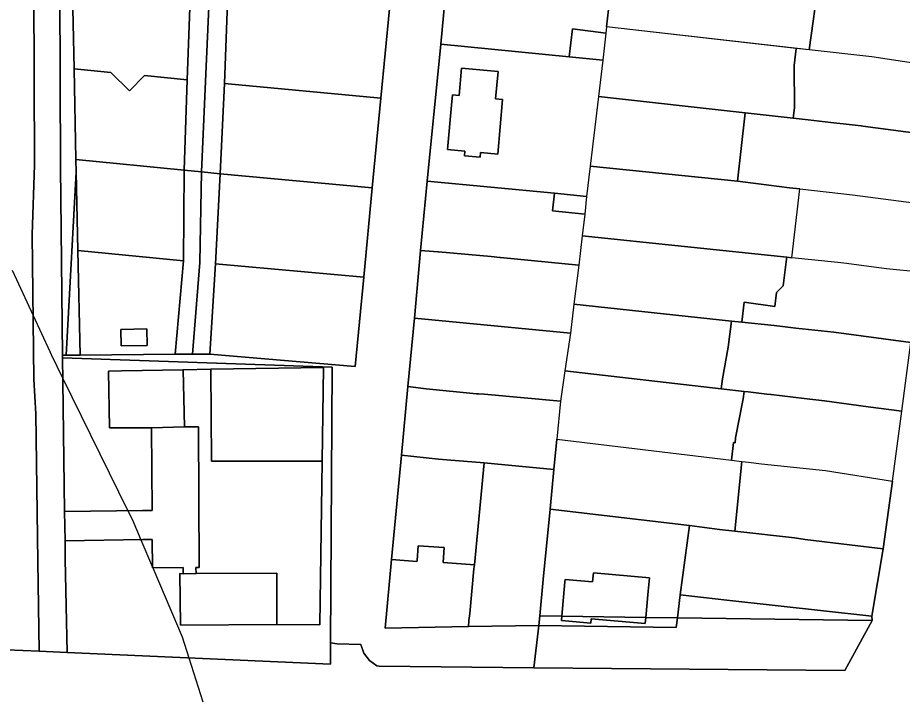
# Model space of a CAD drawing. Extents: x -521939 to -516426, y -1197857 to -1189551.
# Drawn here: x -519770.7 to -519577.7, y -1191463.5 to -1191315 of the extents above; entities that cross this region are included whole.
import ezdxf

# ---------------------------------------------------------------- set-up
doc = ezdxf.new("R2010")
doc.units = 0
for name, color, linetype in [('95560013', 7, 'Continuous'), ('95590013', 7, 'Continuous'), ('95640013', 7, 'Continuous'), ('95660013', 7, 'Continuous')]:
    doc.layers.add(name, color=color, linetype=linetype)

msp = doc.modelspace()

# ---------------------------------------------------------------- linework, layer by layer
at = {"layer": '95560013'}
msp.add_lwpolyline([(-519697.1, -1191391.12), (-519728.83, -1191388.41), (-519727.58, -1191368.76), (-519695.23, -1191371.61)], close=True, dxfattribs=at)
at = {"layer": '95590013'}
for points in [[(-519642.29, -1191317.02), (-519641.42, -1191309.38), (-519640.61, -1191301.82), (-519595.95, -1191306.9), (-519598.08, -1191322.06)], [(-519730.62, -1191348.67), (-519734.45, -1191348.3), (-519733.73, -1191328.61), (-519733.01, -1191308.9), (-519728.91, -1191309.3), (-519729.77, -1191329)], [(-519726.56, -1191349.07), (-519730.62, -1191348.67), (-519729.77, -1191329), (-519728.91, -1191309.3), (-519724.86, -1191309.7), (-519725.65, -1191329.4)], [(-519653.64, -1191353.35), (-519681.41, -1191350.72), (-519678.45, -1191320.85), (-519650.4, -1191323.58), (-519643.09, -1191324.28), (-519644.03, -1191332.22), (-519645.82, -1191347.42), (-519646.6, -1191354.07)], [(-519734.45, -1191348.3), (-519758.03, -1191345.99), (-519758.44, -1191326.19), (-519750.39, -1191326.98), (-519746.34, -1191330.99), (-519743.1, -1191327.69), (-519733.73, -1191328.61)], [(-519674.43, -1191332.02), (-519675.89, -1191331.86), (-519676.09, -1191334.1), (-519676.93, -1191343.82), (-519673.18, -1191344.16), (-519673.27, -1191345.15), (-519669.86, -1191345.46), (-519669.76, -1191344.46), (-519665.99, -1191344.83), (-519664.98, -1191332.86), (-519666.48, -1191332.73), (-519665.94, -1191326.8), (-519673.9, -1191326.03)], [(-519731.01, -1191368.42), (-519732.63, -1191388.44), (-519736.35, -1191388.47), (-519734.57, -1191368.08), (-519734.45, -1191348.3), (-519730.62, -1191348.67)], [(-519727.58, -1191368.76), (-519728.83, -1191388.41), (-519732.63, -1191388.44), (-519731.01, -1191368.42), (-519730.62, -1191348.67), (-519726.56, -1191349.07)], [(-519734.57, -1191368.08), (-519736.35, -1191388.47), (-519757.13, -1191388.64), (-519757.61, -1191365.82)], [(-519748.25, -1191383.05), (-519748.13, -1191386.63), (-519742.51, -1191386.51), (-519742.59, -1191382.92)], [(-519714.19, -1191447.43), (-519714.21, -1191436.17), (-519731.82, -1191436.25), (-519731.86, -1191434.94), (-519731.11, -1191434.94), (-519731.29, -1191404.25), (-519734.33, -1191404.3), (-519734.6, -1191391.84), (-519728.58, -1191391.74), (-519728.47, -1191411.74), (-519704.32, -1191411.74), (-519704.85, -1191447.45)], [(-519704.02, -1191391.33), (-519704.32, -1191411.74), (-519728.47, -1191411.74), (-519728.58, -1191391.74)], [(-519614.3, -1191427.01), (-519617.58, -1191426.69), (-519624.19, -1191425.8), (-519654.58, -1191422.22), (-519653.75, -1191413.6), (-519653.12, -1191406.99), (-519614.99, -1191411.57), (-519612.76, -1191411.84)], [(-519683.62, -1191433.66), (-519689.15, -1191433.2), (-519686.98, -1191410.48), (-519678.93, -1191411.34), (-519668.96, -1191412.15), (-519671.1, -1191434.39), (-519677.9, -1191433.88), (-519677.68, -1191430.63), (-519683.33, -1191430.23), (-519683.6, -1191433.46)], [(-519626.16, -1191440.94), (-519626.81, -1191445.94), (-519633.72, -1191445.85), (-519633.19, -1191440.15), (-519632.92, -1191437.24), (-519645.13, -1191436.11), (-519645.31, -1191438.12), (-519651.28, -1191437.57), (-519651.33, -1191438.1), (-519652.02, -1191445.6), (-519656.84, -1191445.54), (-519656.07, -1191437.56), (-519654.58, -1191422.22), (-519624.19, -1191425.8)], [(-519584.29, -1191446.5), (-519626.81, -1191445.94), (-519626.16, -1191440.94), (-519616.02, -1191442.09), (-519584.36, -1191445.56)]]:
    msp.add_lwpolyline(points, close=True, dxfattribs=at)
for points in [[(-519642.29, -1191317.02), (-519642.44, -1191318.39)], [(-519600.85, -1191321.74), (-519642.29, -1191317.02)], [(-519642.44, -1191318.39), (-519643.09, -1191324.28)], [(-519601.53, -1191336.98), (-519601.25, -1191334.73), (-519601.29, -1191325.47), (-519600.85, -1191321.74)], [(-519643.09, -1191324.28), (-519644.03, -1191332.22)], [(-519644.03, -1191332.22), (-519645.82, -1191347.42)], [(-519644.03, -1191332.22), (-519612, -1191335.83)], [(-519612, -1191335.83), (-519644.03, -1191332.22)], [(-519613.7, -1191350.73), (-519612, -1191335.83)], [(-519612, -1191335.83), (-519601.53, -1191336.98)], [(-519645.82, -1191347.42), (-519646.6, -1191354.07)], [(-519645.82, -1191347.42), (-519613.7, -1191350.73)], [(-519613.7, -1191350.73), (-519645.82, -1191347.42)], [(-519602.32, -1191352.17), (-519609.09, -1191351.31), (-519613.7, -1191350.73)], [(-519600.09, -1191352.41), (-519602.32, -1191352.17)], [(-519646.6, -1191354.07), (-519647.03, -1191357.89)], [(-519601.83, -1191367.41), (-519600.09, -1191352.41)], [(-519647.03, -1191357.89), (-519647.58, -1191362.62)], [(-519647.58, -1191362.62), (-519648.32, -1191369)], [(-519647.58, -1191362.62), (-519602.92, -1191367.3)], [(-519602.92, -1191367.3), (-519647.58, -1191362.62)], [(-519612.75, -1191381.45), (-519612.22, -1191377.13), (-519605.52, -1191378.04), (-519605.14, -1191375.01), (-519603.7, -1191373.52), (-519602.96, -1191367.71), (-519602.92, -1191367.3)], [(-519602.92, -1191367.3), (-519601.83, -1191367.41)], [(-519648.32, -1191369), (-519649.37, -1191377.51)], [(-519649.37, -1191377.51), (-519650.13, -1191383.85)], [(-519649.37, -1191377.51), (-519614.99, -1191381.21)], [(-519614.99, -1191381.21), (-519649.37, -1191377.51)], [(-519615.7, -1191386.89), (-519614.99, -1191381.21)], [(-519614.99, -1191381.21), (-519612.75, -1191381.45)], [(-519650.13, -1191383.85), (-519651.35, -1191392.1)], [(-519617.26, -1191396), (-519616.99, -1191393.8), (-519615.7, -1191386.89)], [(-519651.35, -1191392.1), (-519652.33, -1191398.71)], [(-519651.35, -1191392.1), (-519617.26, -1191396)], [(-519617.26, -1191396), (-519651.35, -1191392.1)], [(-519612.24, -1191396.57), (-519617.26, -1191396)], [(-519614.2, -1191407.74), (-519614.09, -1191406.66), (-519612.47, -1191398.19), (-519612.24, -1191396.57)], [(-519652.33, -1191398.71), (-519653.12, -1191406.99)], [(-519653.12, -1191406.99), (-519614.99, -1191411.57)], [(-519614.99, -1191411.57), (-519614.56, -1191407.71)], [(-519614.56, -1191407.71), (-519614.2, -1191407.74)]]:
    msp.add_lwpolyline(points, dxfattribs=at)
at = {"layer": '95640013'}
for points in [[(-519772.04, -1191114.81), (-519770.41, -1191162.02), (-519768.68, -1191209.68), (-519767.86, -1191233.16), (-519767.44, -1191253.13), (-519767.34, -1191286.73), (-519767.23, -1191308.92), (-519767.04, -1191347.24), (-519767.55, -1191362.34), (-519767.19, -1191393.89), (-519766.8, -1191401.46), (-519766.37, -1191433.64), (-519766.04, -1191453.24), (-519773.21, -1191452.93)], [(-519759.79, -1191165), (-519758.24, -1191204.87), (-519757.46, -1191224.85), (-519757.02, -1191236.26), (-519756.69, -1191244.83), (-519742.91, -1191244.24), (-519744.72, -1191257.28), (-519759.7, -1191256.5), (-519760.31, -1191264.48), (-519759.53, -1191286.62), (-519758.86, -1191306.37), (-519758.44, -1191326.19), (-519758.03, -1191345.99), (-519757.97, -1191348.75), (-519760.13, -1191388.66), (-519760.98, -1191388.62), (-519761.39, -1191347.72), (-519761.58, -1191309.13), (-519761.74, -1191286.91), (-519761.58, -1191261.09), (-519761.58, -1191250.23), (-519763.71, -1191191.99)], [(-519677.01, -1191305.92), (-519678.45, -1191320.85), (-519681.41, -1191350.72), (-519682.82, -1191365.8), (-519684.19, -1191380.58), (-519685.63, -1191395.51), (-519686.98, -1191410.48), (-519689.15, -1191433.2), (-519690.58, -1191448.2), (-519672.39, -1191447.84), (-519657.04, -1191447.59), (-519658.11, -1191456.82), (-519691.87, -1191456.5), (-519692.36, -1191456.41), (-519693.98, -1191455.24), (-519695.18, -1191453.67), (-519695.85, -1191451.75), (-519701.04, -1191451.61), (-519702.49, -1191451.41), (-519702.09, -1191391.24), (-519760.97, -1191389.25), (-519760.98, -1191388.62), (-519760.13, -1191388.66), (-519757.13, -1191388.64), (-519736.35, -1191388.47), (-519732.63, -1191388.44), (-519728.83, -1191388.41), (-519697.1, -1191391.12), (-519695.23, -1191371.61), (-519693.37, -1191352.18), (-519691.5, -1191332.59), (-519689.63, -1191313.08)], [(-519761.58, -1191309.13), (-519761.39, -1191347.72), (-519760.98, -1191388.62), (-519760.97, -1191389.25), (-519760.92, -1191394.34), (-519760.5, -1191422.78), (-519760.41, -1191429.18), (-519760.35, -1191433.14), (-519759.95, -1191453.51), (-519766.04, -1191453.24), (-519766.37, -1191433.64), (-519766.8, -1191401.46), (-519767.19, -1191393.89), (-519767.55, -1191362.34), (-519767.04, -1191347.24), (-519767.23, -1191308.92)], [(-519600.85, -1191321.74), (-519601.29, -1191325.47)], [(-519598.08, -1191322.06), (-519600.85, -1191321.74)], [(-519584.37, -1191323.62), (-519598.08, -1191322.06)], [(-519567.65, -1191326.14), (-519584.37, -1191323.62)], [(-519601.29, -1191325.47), (-519601.25, -1191334.73), (-519601.53, -1191336.98)], [(-519612, -1191335.83), (-519613.7, -1191350.73)], [(-519601.53, -1191336.98), (-519612, -1191335.83)], [(-519601.53, -1191336.98), (-519600.2, -1191337.13), (-519598.23, -1191337.35), (-519597.04, -1191337.48), (-519593.3, -1191337.91), (-519589.35, -1191338.35), (-519586.73, -1191338.64), (-519586.37, -1191338.68), (-519576.98, -1191339.95), (-519569.89, -1191340.84)], [(-519600.2, -1191337.13), (-519601.53, -1191336.98)], [(-519597.04, -1191337.48), (-519598.23, -1191337.35), (-519600.2, -1191337.13)], [(-519589.35, -1191338.35), (-519593.3, -1191337.91), (-519597.04, -1191337.48)], [(-519569.89, -1191340.84), (-519576.98, -1191339.95), (-519586.37, -1191338.68), (-519586.73, -1191338.64), (-519589.35, -1191338.35)], [(-519613.7, -1191350.73), (-519609.09, -1191351.31), (-519602.32, -1191352.17)], [(-519602.32, -1191352.17), (-519600.09, -1191352.41)], [(-519600.09, -1191352.41), (-519588.61, -1191353.66)], [(-519588.61, -1191353.66), (-519571.87, -1191355.85)], [(-519602.92, -1191367.3), (-519602.96, -1191367.71), (-519603.7, -1191373.52), (-519605.14, -1191375.01), (-519605.52, -1191378.04), (-519612.22, -1191377.13), (-519612.75, -1191381.45)], [(-519601.83, -1191367.41), (-519602.92, -1191367.3)], [(-519591.77, -1191368.47), (-519601.83, -1191367.41)], [(-519590.49, -1191368.6), (-519591.77, -1191368.47)], [(-519581.16, -1191369.85), (-519590.49, -1191368.6)], [(-519573.82, -1191370.58), (-519581.16, -1191369.85)], [(-519614.99, -1191381.21), (-519615.7, -1191386.89), (-519616.99, -1191393.8), (-519617.26, -1191396)], [(-519612.75, -1191381.45), (-519614.99, -1191381.21)], [(-519612.75, -1191381.45), (-519605.68, -1191382.22)], [(-519603.89, -1191382.41), (-519605.68, -1191382.22), (-519612.75, -1191381.45)], [(-519605.68, -1191382.22), (-519603.89, -1191382.41), (-519600.96, -1191382.73), (-519592.65, -1191383.62), (-519575.84, -1191385.91)], [(-519575.84, -1191385.91), (-519592.65, -1191383.62), (-519600.96, -1191382.73), (-519603.89, -1191382.41)], [(-519773.21, -1191452.93), (-519766.04, -1191453.24), (-519759.95, -1191453.51), (-519702.52, -1191456.03), (-519702.49, -1191451.41), (-519701.04, -1191451.61), (-519695.85, -1191451.75), (-519695.18, -1191453.67), (-519693.98, -1191455.24), (-519692.36, -1191456.41), (-519691.87, -1191456.5), (-519658.11, -1191456.82), (-519590.26, -1191457.46), (-519584.29, -1191446.5), (-519584.36, -1191445.56), (-519581.9, -1191430.86), (-519579.89, -1191416.11), (-519577.81, -1191400.9), (-519575.84, -1191385.91)], [(-519577.81, -1191400.9), (-519575.84, -1191385.91)], [(-519617.26, -1191396), (-519612.24, -1191396.57)], [(-519612.24, -1191396.57), (-519612.47, -1191398.19), (-519614.09, -1191406.66), (-519614.2, -1191407.74), (-519614.56, -1191407.71), (-519614.99, -1191411.57)], [(-519612.24, -1191396.57), (-519611.34, -1191396.67), (-519607.31, -1191397.14)], [(-519607.31, -1191397.14), (-519611.34, -1191396.67), (-519612.24, -1191396.57)], [(-519607.31, -1191397.14), (-519606.44, -1191397.24), (-519606.32, -1191397.25)], [(-519606.44, -1191397.24), (-519607.31, -1191397.14)], [(-519606.32, -1191397.25), (-519606.44, -1191397.24)], [(-519606.32, -1191397.25), (-519599.12, -1191398.08)], [(-519599.12, -1191398.08), (-519606.32, -1191397.25)], [(-519599.12, -1191398.08), (-519594.67, -1191398.59), (-519585.2, -1191399.89), (-519577.81, -1191400.9)], [(-519577.81, -1191400.9), (-519585.2, -1191399.89), (-519594.67, -1191398.59), (-519599.12, -1191398.08)], [(-519579.89, -1191416.11), (-519577.81, -1191400.9)], [(-519614.99, -1191411.57), (-519612.76, -1191411.84)], [(-519612.76, -1191411.84), (-519611.32, -1191412.01)], [(-519611.32, -1191412.01), (-519608.44, -1191412.36)], [(-519608.44, -1191412.36), (-519594.5, -1191413.84)], [(-519594.5, -1191413.84), (-519579.89, -1191416.11)]]:
    msp.add_lwpolyline(points, dxfattribs=at)
for points in [[(-519642.44, -1191318.39), (-519649.67, -1191317.5), (-519650.4, -1191323.58), (-519678.45, -1191320.85), (-519677.01, -1191305.92), (-519673.59, -1191306.28), (-519664.53, -1191307.19), (-519662.63, -1191307.37), (-519641.42, -1191309.38), (-519642.29, -1191317.02)], [(-519758.86, -1191306.37), (-519733.01, -1191308.9), (-519733.73, -1191328.61), (-519743.1, -1191327.69), (-519746.34, -1191330.99), (-519750.39, -1191326.98), (-519758.44, -1191326.19)], [(-519567.65, -1191326.14), (-519584.37, -1191323.62), (-519598.08, -1191322.06), (-519595.95, -1191306.9), (-519591.67, -1191307.5), (-519584.56, -1191308.49), (-519572.93, -1191310.1), (-519565.38, -1191311.3)], [(-519689.63, -1191313.08), (-519691.5, -1191332.59), (-519725.65, -1191329.4), (-519724.86, -1191309.7)], [(-519650.4, -1191323.58), (-519649.67, -1191317.5), (-519642.44, -1191318.39), (-519643.09, -1191324.28)], [(-519665.94, -1191326.8), (-519666.48, -1191332.73), (-519664.98, -1191332.86), (-519665.99, -1191344.83), (-519669.76, -1191344.46), (-519669.86, -1191345.46), (-519673.27, -1191345.15), (-519673.18, -1191344.16), (-519676.93, -1191343.82), (-519676.09, -1191334.1), (-519675.89, -1191331.86), (-519674.43, -1191332.02), (-519673.9, -1191326.03)], [(-519726.56, -1191349.07), (-519725.65, -1191329.4), (-519691.5, -1191332.59), (-519693.37, -1191352.18)], [(-519734.57, -1191368.08), (-519757.61, -1191365.82), (-519757.97, -1191348.75), (-519758.03, -1191345.99), (-519734.45, -1191348.3)], [(-519757.13, -1191388.64), (-519760.13, -1191388.66), (-519757.97, -1191348.75), (-519757.61, -1191365.82)], [(-519727.58, -1191368.76), (-519726.56, -1191349.07), (-519693.37, -1191352.18), (-519695.23, -1191371.61)], [(-519665.38, -1191367.35), (-519665.53, -1191367.33), (-519667.44, -1191367.16), (-519669.91, -1191366.95), (-519678.9, -1191366.15), (-519679.06, -1191366.13), (-519682.82, -1191365.8), (-519681.41, -1191350.72), (-519653.64, -1191353.35), (-519654.03, -1191357.16), (-519647.03, -1191357.89), (-519647.58, -1191362.62), (-519648.32, -1191369)], [(-519647.03, -1191357.89), (-519654.03, -1191357.16), (-519653.64, -1191353.35), (-519646.6, -1191354.07)], [(-519601.83, -1191367.41), (-519600.09, -1191352.41), (-519588.61, -1191353.66), (-519571.87, -1191355.85), (-519573.82, -1191370.58), (-519581.16, -1191369.85), (-519590.49, -1191368.6), (-519591.77, -1191368.47)], [(-519684.19, -1191380.58), (-519682.82, -1191365.8), (-519679.06, -1191366.13), (-519678.9, -1191366.15), (-519669.91, -1191366.95), (-519667.44, -1191367.16), (-519665.53, -1191367.33), (-519665.38, -1191367.35), (-519648.32, -1191369), (-519649.37, -1191377.51), (-519650.13, -1191383.85)], [(-519681.63, -1191396.01), (-519685.63, -1191395.51), (-519684.19, -1191380.58), (-519650.13, -1191383.85), (-519651.35, -1191392.1), (-519652.33, -1191398.71), (-519668.96, -1191397.18), (-519670.19, -1191397.12), (-519670.64, -1191397.08)], [(-519742.51, -1191386.51), (-519748.13, -1191386.63), (-519748.25, -1191383.05), (-519742.59, -1191382.92)], [(-519760.97, -1191389.25), (-519702.09, -1191391.24), (-519702.49, -1191451.41), (-519702.52, -1191456.03), (-519759.95, -1191453.51), (-519760.35, -1191433.14), (-519760.41, -1191429.18), (-519743.44, -1191428.89), (-519741.38, -1191428.86), (-519741.34, -1191435.03), (-519734.65, -1191434.99), (-519734.64, -1191436.32), (-519735.35, -1191436.29), (-519735.24, -1191447.53), (-519714.19, -1191447.43), (-519704.85, -1191447.45), (-519704.32, -1191411.74), (-519704.02, -1191391.33), (-519728.58, -1191391.74), (-519734.6, -1191391.84), (-519748.1, -1191392.08), (-519750.95, -1191392.13), (-519750.73, -1191404.52), (-519744.33, -1191404.5), (-519741.53, -1191404.49), (-519741.42, -1191422.51), (-519743.51, -1191422.54), (-519760.5, -1191422.78), (-519760.92, -1191394.34)], [(-519741.53, -1191404.49), (-519744.33, -1191404.5), (-519750.73, -1191404.52), (-519750.95, -1191392.13), (-519748.1, -1191392.08), (-519734.6, -1191391.84), (-519734.33, -1191404.3)], [(-519686.98, -1191410.48), (-519685.63, -1191395.51), (-519681.63, -1191396.01), (-519670.64, -1191397.08), (-519670.19, -1191397.12), (-519668.96, -1191397.18), (-519652.33, -1191398.71), (-519653.12, -1191406.99), (-519653.75, -1191413.6), (-519666.71, -1191412.36), (-519668.96, -1191412.15), (-519678.93, -1191411.34)], [(-519734.64, -1191436.32), (-519734.65, -1191434.99), (-519741.34, -1191435.03), (-519741.38, -1191428.86), (-519743.44, -1191428.89), (-519760.41, -1191429.18), (-519760.5, -1191422.78), (-519743.51, -1191422.54), (-519741.42, -1191422.51), (-519741.53, -1191404.49), (-519734.33, -1191404.3), (-519731.29, -1191404.25), (-519731.11, -1191434.94), (-519731.86, -1191434.94), (-519731.82, -1191436.25)], [(-519614.3, -1191427.01), (-519612.76, -1191411.84), (-519611.32, -1191412.01), (-519608.44, -1191412.36), (-519594.5, -1191413.84), (-519579.89, -1191416.11), (-519581.9, -1191430.86), (-519589.25, -1191430), (-519598.94, -1191428.84), (-519601.26, -1191428.53)], [(-519656.84, -1191445.54), (-519657.04, -1191447.59), (-519672.39, -1191447.84), (-519672.27, -1191446.56), (-519672.11, -1191444.97), (-519671.18, -1191435.27), (-519671.1, -1191434.39), (-519668.96, -1191412.15), (-519666.71, -1191412.36), (-519653.75, -1191413.6), (-519654.58, -1191422.22), (-519656.07, -1191437.56)], [(-519584.36, -1191445.56), (-519616.02, -1191442.09), (-519626.16, -1191440.94), (-519624.19, -1191425.8), (-519617.58, -1191426.69), (-519614.3, -1191427.01), (-519601.26, -1191428.53), (-519598.94, -1191428.84), (-519589.25, -1191430), (-519581.9, -1191430.86)], [(-519671.1, -1191434.39), (-519671.18, -1191435.27), (-519672.11, -1191444.97), (-519672.27, -1191446.56), (-519672.39, -1191447.84), (-519690.58, -1191448.2), (-519689.15, -1191433.2), (-519683.62, -1191433.66), (-519683.6, -1191433.46), (-519683.33, -1191430.23), (-519677.68, -1191430.63), (-519677.9, -1191433.88)], [(-519735.35, -1191436.29), (-519734.64, -1191436.32), (-519731.82, -1191436.25), (-519714.21, -1191436.17), (-519714.19, -1191447.43), (-519735.24, -1191447.53)], [(-519632.92, -1191437.24), (-519633.19, -1191440.15), (-519633.72, -1191445.85), (-519652.02, -1191445.6), (-519651.33, -1191438.1), (-519651.28, -1191437.57), (-519645.31, -1191438.12), (-519645.13, -1191436.11)], [(-519590.26, -1191457.46), (-519658.11, -1191456.82), (-519657.04, -1191447.59), (-519627.09, -1191448.06), (-519626.81, -1191445.94), (-519584.29, -1191446.5)], [(-519626.81, -1191445.94), (-519627.09, -1191448.06), (-519657.04, -1191447.59), (-519656.84, -1191445.54), (-519652.02, -1191445.6), (-519652.1, -1191446.53), (-519645.72, -1191447.11), (-519645.62, -1191446.13), (-519633.84, -1191447.18), (-519633.72, -1191445.85)], [(-519633.84, -1191447.18), (-519645.62, -1191446.13), (-519645.72, -1191447.11), (-519652.1, -1191446.53), (-519652.02, -1191445.6), (-519633.72, -1191445.85)]]:
    msp.add_lwpolyline(points, close=True, dxfattribs=at)
at = {"layer": '95660013'}
msp.add_lwpolyline([(-519771.92, -1191370.09), (-519767.35, -1191380.02), (-519763.75, -1191387.82), (-519763.42, -1191388.5), (-519760.93, -1191393.58), (-519746.7, -1191422.59), (-519745.79, -1191424.45), (-519743.89, -1191428.9), (-519741.34, -1191434.87), (-519741.27, -1191435.03), (-519734.83, -1191450.11), (-519733.38, -1191454.68), (-519730.32, -1191464.29)], dxfattribs=at)
msp.add_lwpolyline([(-519771.92, -1191370.09), (-519767.35, -1191380.02), (-519763.75, -1191387.82), (-519763.42, -1191388.5), (-519760.93, -1191393.58), (-519746.7, -1191422.59), (-519745.79, -1191424.45), (-519743.89, -1191428.9), (-519741.34, -1191434.87), (-519741.27, -1191435.03), (-519734.83, -1191450.11), (-519733.38, -1191454.68), (-519730.32, -1191464.29)], dxfattribs=at)

doc.saveas('drawing.dxf')
